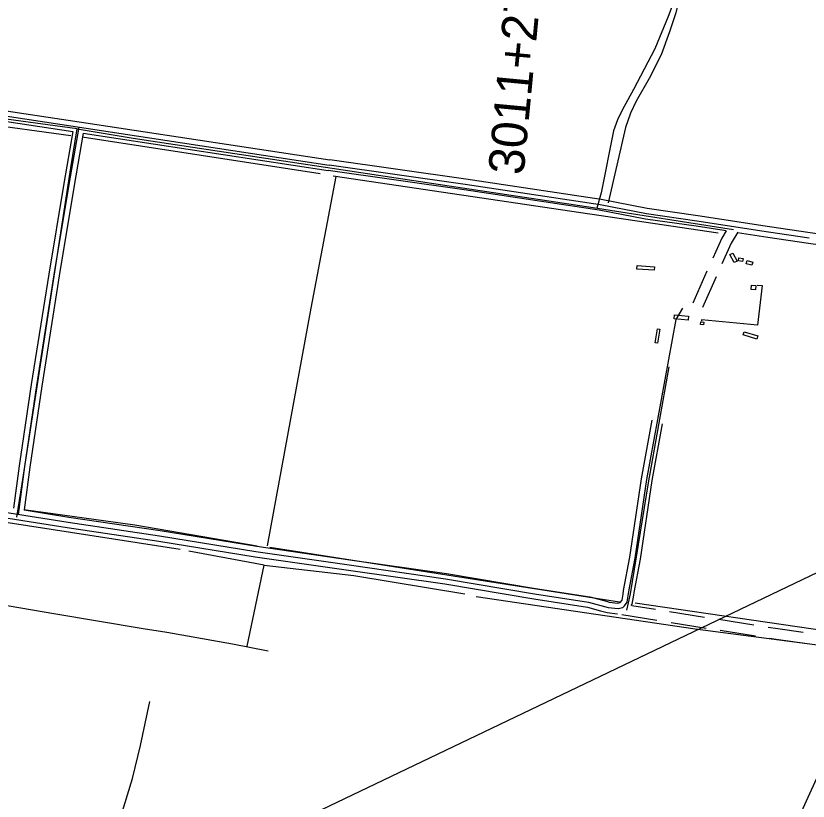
# Model space of a CAD drawing. Extents: x 3279314 to 3317160, y 734079 to 759431.
# Drawn here: x 3292320 to 3294543, y 747608 to 749813 of the extents above; entities that cross this region are included whole.
import ezdxf

# ---------------------------------------------------------------- set-up
doc = ezdxf.new("R2010")
doc.units = 0
for name, color, linetype in [('V-BLDG-OTLN', 7, 'Continuous'), ('V-DTCH-CNTR', 7, 'Continuous'), ('V-ROAD-CNTR', 7, 'Continuous'), ('V-SURV-IDEN', 7, 'Continuous'), ('V-TOPO-SHOR', 7, 'Continuous'), ('V-UTIL-LINE', 7, 'Continuous')]:
    doc.layers.add(name, color=color, linetype=linetype)

msp = doc.modelspace()

# ---------------------------------------------------------------- linework, layer by layer
at = {"layer": 'V-BLDG-OTLN'}
for points in [[(3294335.7, 749120.4), (3294323.7, 749142.7), (3294332, 749147.2), (3294344, 749124.9)], [(3294347.8, 749125.8), (3294349.2, 749134), (3294360.8, 749131.9), (3294359.3, 749123.7)], [(3294369.7, 749117), (3294372, 749125.9), (3294387.9, 749121.7), (3294385.6, 749112.8)], [(3294062.6, 749102.4), (3294063.3, 749112.2), (3294111.9, 749108.7), (3294111.2, 749098.9)], [(3294384.3, 749056.8), (3294396.6, 749056.1), (3294395.9, 749044.3), (3294383.6, 749044.9)], [(3294167.3, 748962.5), (3294168.5, 748974.2), (3294207.8, 748970.2), (3294206.6, 748958.5)], [(3294241.2, 748946.7), (3294242.1, 748953.8), (3294250.7, 748952.8), (3294249.8, 748945.6)], [(3294120.4, 748934.3), (3294127.4, 748933.1), (3294120.7, 748894.3), (3294113.7, 748895.5)], [(3294360.8, 748917.3), (3294363.6, 748926.5), (3294402.3, 748914.6), (3294399.5, 748905.4)]]:
    msp.add_lwpolyline(points, close=True, dxfattribs=at)
at = {"layer": 'V-DTCH-CNTR'}
for points in [[(3294181.2, 750004.7), (3294181.7, 749972.1), (3294182.5, 749958.9), (3294182.3, 749948.2), (3294181.9, 749934.4), (3294179.9, 749921.6), (3294178.4, 749910.1), (3294177, 749898.1), (3294174.5, 749883.9), (3294168.7, 749862.1), (3294163.5, 749846.1), (3294150.9, 749811.1), (3294113.1, 749720.3), (3294052.8, 749606.3), (3294021.2, 749548.5), (3294007.9, 749521.7), (3293997.1, 749490.2), (3293962.8, 749316.4), (3293950.8, 749272.9)], [(3292322.6, 748406.1), (3292337.6, 748499.3), (3292411.1, 748972.4), (3292474.6, 749386.6), (3292491.8, 749496.4), (3291934.3, 749572.2), (3291389.2, 749654.2), (3290864.5, 749725), (3290678.6, 749756.6)], [(3292491.8, 749496.4), (3292649.3, 749469.4), (3293139.3, 749395.4), (3293554.4, 749333.5), (3293939.6, 749274.7), (3294333.6, 749213.4)], [(3294152.3, 748827.9), (3294094.4, 748502.5), (3294043.5, 748190.1), (3294038.3, 748165.1), (3294033.7, 748144.2)], [(3292461.1, 747038.6), (3292564.6, 747399.4), (3292647, 747671.7), (3292669.8, 747764.2), (3292695.6, 747888.1)]]:
    msp.add_lwpolyline(points, dxfattribs=at)
at = {"layer": 'V-ROAD-CNTR'}
for p, q in [((3294259.3, 749096), (3294219.5, 749006.3)), ((3294285, 749080), (3294246.9, 748994.1)), ((3294114.7, 748146.4), (3294048.3, 748157)), ((3294252.9, 748124.4), (3294154.2, 748140.1)), ((3294119, 748115.4), (3294020.2, 748131.1)), ((3294391.2, 748102.3), (3294292.4, 748118.1)), ((3294257.2, 748093.3), (3294158.5, 748109.1)), ((3294395.5, 748071.2), (3294296.7, 748087))]:
    msp.add_line(p, q, dxfattribs=at)
for points in [[(3290675, 749759.7), (3291863.5, 749584.4), (3292203.5, 749545.2), (3293198.9, 749394.1)], [(3290675, 749759.7), (3291863.5, 749584.4), (3292203.5, 749545.2), (3293198.9, 749394.1)], [(3290691.7, 749772.4), (3291865.4, 749599.3), (3292205.4, 749560), (3292516.4, 749512.9)], [(3290688, 749742.6), (3291861.5, 749569.5), (3292201.5, 749530.3), (3292479.7, 749488.1)], [(3292497.1, 749500.6), (3292469.2, 749339.7), (3292427.1, 749085.7), (3292378.3, 748775.4), (3292344.5, 748547.7), (3292326.5, 748413.5)], [(3292497.1, 749500.6), (3292469.2, 749339.7), (3292427.1, 749085.7), (3292378.3, 748775.4), (3292344.5, 748547.7), (3292326.5, 748413.5)], [(3292516.4, 749512.9), (3293201.2, 749408.9)], [(3292479.7, 749488.1), (3292454.4, 749342.2), (3292412.3, 749088.1), (3292363.5, 748777.7), (3292329.6, 748549.8), (3292313.7, 748430.7)], [(3292509.4, 749483.6), (3292483.9, 749337.2), (3292441.9, 749083.3), (3292393.1, 748773.1), (3292359.3, 748545.6), (3292343.3, 748426)], [(3292509.4, 749483.6), (3293196.7, 749379.3)], [(3294816.8, 749171.7), (3294803.2, 749168), (3294773.6, 749172.8), (3294663.7, 749187.7), (3294548.5, 749203.7), (3294434.8, 749221), (3294233.5, 749251.9), (3294092, 749272.3), (3293962.1, 749297.6), (3293582.6, 749354.4), (3293201, 749409)], [(3294546.3, 749188.9), (3294432.5, 749206.1), (3294231.3, 749237.1), (3294089.5, 749257.5), (3293959.5, 749282.8), (3293580.5, 749339.5), (3293198.9, 749394.1)], [(3294546.3, 749188.9), (3294432.5, 749206.1), (3294231.3, 749237.1), (3294089.5, 749257.5), (3293959.5, 749282.8), (3293580.5, 749339.5), (3293198.9, 749394.1)], [(3294313.4, 749209.3), (3294229.1, 749222.3), (3294087, 749242.7), (3293957, 749268), (3293578.3, 749324.7), (3293196.8, 749379.3)], [(3294313.3, 749209.3), (3294300.7, 749189.2), (3294275.6, 749132.6)], [(3294346.3, 749205.5), (3294327.3, 749175), (3294301.3, 749116.5)], [(3294811.3, 749139.2), (3294804.7, 749137.4), (3294769.2, 749143.2), (3294659.6, 749158), (3294544.1, 749174), (3294430.3, 749191.3), (3294345.3, 749204.4)], [(3292211.6, 748431.8), (3292466.7, 748391.2), (3292723.2, 748352.9), (3292993.7, 748309.4), (3293255.4, 748271.4), (3293526, 748232.9), (3293775.8, 748190.8), (3293927.3, 748167.4), (3293982.5, 748152.4), (3294009.8, 748149.5), (3294023.1, 748152.3), (3294028.1, 748156.9), (3294035.5, 748167.2), (3294040.2, 748197), (3294057.7, 748290.7), (3294090.4, 748511.1), (3294173.2, 748960.9), (3294191.8, 748992.9)], [(3292211.6, 748431.8), (3292466.7, 748391.2), (3292723.2, 748352.9), (3292993.7, 748309.4), (3293255.4, 748271.4), (3293526, 748232.9), (3293775.8, 748190.8), (3293927.3, 748167.4), (3293982.5, 748152.4), (3294009.8, 748149.5), (3294023.1, 748152.3), (3294028.1, 748156.9), (3294035.5, 748167.2), (3294040.2, 748197), (3294057.7, 748290.7), (3294090.4, 748511.1), (3294173.2, 748960.9), (3294191.8, 748992.9)], [(3290527.7, 748673.6), (3290630, 748654.8), (3290839.6, 748623.5), (3291095.9, 748580.1), (3291237.1, 748559.9), (3291463.3, 748526.6), (3291685.1, 748494.1), (3291958.6, 748459.1), (3292209.2, 748417), (3292464.4, 748376.4), (3292720.9, 748338.1), (3292991.5, 748294.6), (3293253.2, 748256.5), (3293523.7, 748218.1), (3293773.4, 748176), (3293924.1, 748152.7), (3293960.5, 748142.8)], [(3294023.9, 748189.8), (3294025.4, 748199.6), (3294042.9, 748293.2), (3294075.6, 748513.5), (3294105.9, 748678.1)], [(3294053.8, 748187.1), (3294055, 748194.5), (3294072.5, 748288.2), (3294105.2, 748508.6), (3294134.4, 748667.5)], [(3292343.3, 748426), (3292469, 748406.1), (3292725.5, 748367.8), (3292996, 748324.3), (3293257.5, 748286.2), (3293528.3, 748247.7), (3293778.2, 748205.6), (3293930.4, 748182.1), (3293977.2, 748169.4)], [(3293977.2, 748169.4), (3293985.2, 748167.2), (3294009, 748164.6), (3294016, 748166.1), (3294016.8, 748166.9), (3294021.2, 748173), (3294023.9, 748189.8)], [(3294047.1, 748157.6), (3294049.7, 748161.3), (3294053.8, 748187.1)], [(3293960.5, 748142.8), (3293979.7, 748137.6), (3294008.6, 748134.5)], [(3294529.7, 748081.8), (3294458, 748091.7), (3294430.7, 748096)], [(3294534, 748051), (3294453.6, 748062), (3294435, 748064.9)]]:
    msp.add_lwpolyline(points, dxfattribs=at)
at = {"layer": 'V-TOPO-SHOR'}
for p, q in [((3292506.5, 749474), (3293174.3, 749370.8)), ((3293210.2, 749363.7), (3294291, 749203.8)), ((3293032.7, 748321.1), (3294014.4, 748167.8)), ((3294648.8, 748077.6), (3294058.2, 748163.9))]:
    msp.add_line(p, q, dxfattribs=at)
for points in [[(3294208.2, 749977.7), (3294187.1, 749885.1), (3294171.7, 749822), (3294154.1, 749768.5), (3294131, 749703.5), (3294096.8, 749637.6), (3294060.3, 749573.4), (3294044.4, 749540.2), (3294030.4, 749500.1), (3293982.2, 749288.6)], [(3291444.2, 749624.3), (3291955.3, 749548.4), (3292474.8, 749477.5)], [(3293218.2, 749362.5), (3293147.7, 748992.9), (3293025.7, 748325.5)], [(3292781.4, 748314.5), (3291923.5, 748448.1), (3291704, 748487.5), (3291320.9, 748536.4)], [(3290385.7, 748460.6), (3290649.4, 748420.2), (3290817.6, 748394.2), (3290975, 748369.2), (3291142, 748341.3), (3291285.3, 748318.3), (3291434.7, 748295.1), (3291615.5, 748267.6), (3291862.2, 748227.2), (3292037.2, 748200.4), (3292234.9, 748167.6), (3292426.4, 748135.3), (3292677, 748093.2), (3292743.7, 748082.5), (3292928.2, 748049.6), (3293028.5, 748030.7)], [(3292342.4, 748427.2), (3292653.6, 748384), (3292996.8, 748325)], [(3292969.5, 748043.7), (3293016.9, 748271.2), (3292805.4, 748310.6)], [(3293016.9, 748271.2), (3293268.2, 748241.8), (3293579.5, 748190.7)], [(3293611.4, 748182.8), (3294225.9, 748092.5), (3294640.9, 748037.7)]]:
    msp.add_lwpolyline(points, dxfattribs=at)
at = {"layer": 'V-UTIL-LINE'}
for points in [[(3294823.7, 749101.3), (3294567, 747672.2), (3294455.7, 747427.9), (3294078.1, 746817.4), (3294050.9, 746537.1), (3293880.8, 745906.1), (3293685, 745363.8), (3293337.1, 745210.6), (3293161, 744222.1), (3293091.7, 743807.4)], [(3294400.3, 749056.9), (3294414.2, 749055.9), (3294401.3, 748944.5), (3294244.3, 748959.8), (3294244.4, 748955.7)], [(3288668.1, 745426), (3296052.2, 748960.2), (3296218.4, 748982.8)]]:
    msp.add_lwpolyline(points, dxfattribs=at)

# ---------------------------------------------------------------- texts
at = {"layer": 'V-SURV-IDEN'}
msp.add_text('3011+27.9', height=100, rotation=84.5819, dxfattribs=at).set_placement((3293744.6, 749363.9))

doc.saveas('drawing.dxf')
